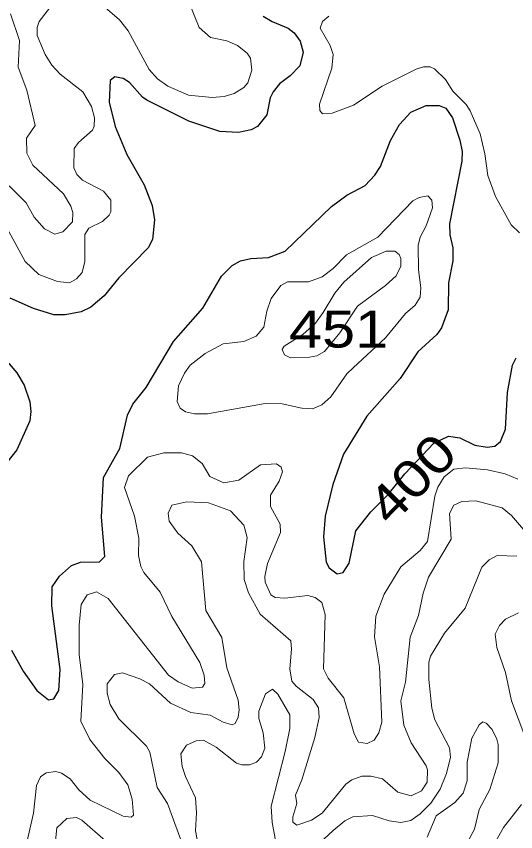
# Model space of a CAD drawing. Extents: x 577 to 602.9, y 7483.8 to 7511.6.
# Drawn here: x 600.706 to 601.785, y 7507.577 to 7509.338 of the extents above; entities that cross this region are included whole.
import ezdxf
from ezdxf.enums import TextEntityAlignment as Align

# ---------------------------------------------------------------- set-up
doc = ezdxf.new("R2010")
doc.units = 0
doc.header["$LTSCALE"] = 0.032
doc.layers.add('1', color=7, linetype='Continuous', lineweight=25)
doc.layers.add('2', color=7, linetype='Continuous', lineweight=13)
doc.layers.add('61', color=7, linetype='Continuous')

msp = doc.modelspace()

# ---------------------------------------------------------------- linework, layer by layer
at = {"layer": '1'}
for points in [[(601.2396, 7509.3383), (601.2587, 7509.3264), (601.2937, 7509.3121), (601.3064, 7509.3025), (601.3191, 7509.2842), (601.3255, 7509.2604), (601.3183, 7509.231), (601.2977, 7509.2095), (601.2746, 7509.192), (601.2611, 7509.1745), (601.2547, 7509.1618), (601.2476, 7509.1252), (601.2269, 7509.0998), (601.2134, 7509.0926), (601.1863, 7509.087), (601.1458, 7509.0894), (601.079, 7509.1117), (600.9883, 7509.157), (600.9788, 7509.1634), (600.951, 7509.1952), (600.9374, 7509.2039), (600.9191, 7509.2071), (600.9088, 7509.1992), (600.9072, 7509.1522), (600.9199, 7509.0998), (600.9454, 7509.0393), (600.9828, 7508.9741), (600.9995, 7508.9296), (601.005, 7508.8986), (601.0003, 7508.8556), (600.9915, 7508.8382), (600.9279, 7508.7729), (600.8961, 7508.734), (600.8675, 7508.7101), (600.8468, 7508.6998), (600.8118, 7508.6934), (600.7872, 7508.6934), (600.7434, 7508.7069), (600.6933, 7508.7292)], [(600.6957, 7507.969), (600.7212, 7507.9237), (600.7506, 7507.8816), (600.776, 7507.8617), (600.7872, 7507.8641), (600.7983, 7507.8816), (600.8015, 7507.9269), (600.7832, 7508.0644), (600.784, 7508.1058), (600.7999, 7508.1289), (600.8253, 7508.1519), (600.8452, 7508.1591), (600.8858, 7508.1599), (600.8977, 7508.171), (600.8905, 7508.2561), (600.8945, 7508.342), (600.9303, 7508.4048), (600.9462, 7508.4763), (600.9581, 7508.5002), (600.9867, 7508.536), (601.0456, 7508.6354), (601.1092, 7508.7077), (601.1498, 7508.7769), (601.1728, 7508.8), (601.1903, 7508.8095), (601.2126, 7508.8151), (601.2507, 7508.8167), (601.2873, 7508.831), (601.3867, 7508.9272), (601.4201, 7508.9519), (601.4599, 7508.9725), (601.4805, 7508.9948), (601.4925, 7509.0139), (601.5147, 7509.0696), (601.5338, 7509.1045), (601.5585, 7509.1308), (601.5911, 7509.1451), (601.6197, 7509.1451), (601.634, 7509.1395), (601.6483, 7509.1189), (601.6642, 7509.0703), (601.669, 7509.0457), (601.6682, 7509.025), (601.642, 7508.8898), (601.6428, 7508.866), (601.6491, 7508.8382), (601.6491, 7508.8095), (601.6396, 7508.7626), (601.6388, 7508.7038), (601.6245, 7508.6648), (601.6141, 7508.6505), (601.5736, 7508.6131), (601.5354, 7508.5559), (601.463, 7508.474), (601.413, 7508.3921), (601.3899, 7508.3269), (601.3732, 7508.2585), (601.37, 7508.2139), (601.3756, 7508.1591), (601.3819, 7508.1464), (601.3994, 7508.1336), (601.4122, 7508.1368), (601.4249, 7508.1567), (601.4392, 7508.2267), (601.4718, 7508.268), (601.5097, 7508.3053), (601.5453, 7508.3495), (601.6079, 7508.4163), (601.6396, 7508.431), (601.6642, 7508.4278), (601.6968, 7508.4119), (601.7231, 7508.4072), (601.7398, 7508.4096), (601.7517, 7508.4199), (601.7628, 7508.4461), (601.7668, 7508.5256), (601.7779, 7508.5845), (601.7859, 7508.6004)], [(600.6536, 7508.6306), (600.7076, 7508.5678)], [(600.7076, 7508.5678), (600.7235, 7508.5416), (600.7355, 7508.505), (600.7378, 7508.4843), (600.7355, 7508.4644), (600.7076, 7508.4016), (600.6607, 7508.3436)]]:
    msp.add_lwpolyline(points, dxfattribs=at)
at = {"layer": '2'}
for points in [[(601.0782, 7509.3709), (601.1012, 7509.3137), (601.1259, 7509.2922), (601.1609, 7509.285), (601.1839, 7509.2747), (601.2046, 7509.258), (601.2118, 7509.2477), (601.215, 7509.2214), (601.2062, 7509.1944), (601.1975, 7509.1841), (601.1768, 7509.1713), (601.1553, 7509.165), (601.1291, 7509.1626), (601.0782, 7509.1674), (601.0337, 7509.1872), (601.0114, 7509.2031), (600.9931, 7509.223), (600.9478, 7509.3065), (600.9295, 7509.3304), (600.8309, 7509.4162)], [(600.7856, 7509.3646), (600.7561, 7509.3264), (600.7514, 7509.3137), (600.7514, 7509.2962), (600.7689, 7509.2556), (600.7832, 7509.2326), (600.8015, 7509.2127), (600.85, 7509.1745), (600.8691, 7509.1435), (600.8754, 7509.1189), (600.8746, 7509.1006), (600.8706, 7509.0918), (600.8404, 7509.0656), (600.8317, 7509.0521), (600.8309, 7509.0107), (600.8372, 7508.9964), (600.8492, 7508.9837), (600.8945, 7508.9606), (600.9104, 7508.9407), (600.9104, 7508.9153), (600.9072, 7508.9081), (600.8929, 7508.8946), (600.8627, 7508.8803), (600.8547, 7508.8668), (600.8547, 7508.8087), (600.8484, 7508.7849), (600.8365, 7508.7706), (600.8213, 7508.7626), (600.7951, 7508.765), (600.7553, 7508.7801), (600.7259, 7508.8087), (600.6862, 7508.8811)], [(600.6909, 7508.9717), (600.7275, 7508.9352), (600.745, 7508.9042), (600.7673, 7508.8787), (600.7895, 7508.8676), (600.807, 7508.8723), (600.8277, 7508.8938), (600.8285, 7508.9145), (600.8245, 7508.928), (600.8086, 7508.9542), (600.7418, 7509.0163), (600.7291, 7509.0425), (600.7283, 7509.0751), (600.7474, 7509.1022), (600.7291, 7509.1785), (600.7108, 7509.2278), (600.7132, 7509.2858), (600.6941, 7509.3431)], [(601.3811, 7509.3383), (601.3676, 7509.3264), (601.3629, 7509.3121), (601.3843, 7509.2747), (601.3907, 7509.2556), (601.3875, 7509.2262), (601.3613, 7509.1483), (601.3621, 7509.1348), (601.3676, 7509.1276), (601.3883, 7509.1284), (601.4344, 7509.1459), (601.4964, 7509.1872), (601.5696, 7509.2238), (601.5855, 7509.2286), (601.5998, 7509.2286), (601.6094, 7509.2246), (601.6332, 7509.2015), (601.6491, 7509.1761), (601.6777, 7509.1475), (601.6865, 7509.134), (601.708, 7509.0839), (601.7183, 7509.0409), (601.7247, 7508.994), (601.7414, 7508.9487), (601.7748, 7508.8875), (601.793, 7508.87)], [(600.7204, 7507.5158), (600.7434, 7507.6168), (600.7498, 7507.6764), (600.7585, 7507.6955), (600.7712, 7507.7042), (600.7919, 7507.7066), (600.8038, 7507.7034), (600.8229, 7507.6907), (600.8412, 7507.6669), (600.8659, 7507.6446), (600.9374, 7507.6104), (600.9541, 7507.608), (600.9597, 7507.6128), (600.9565, 7507.647), (600.947, 7507.678), (600.9279, 7507.705), (600.8977, 7507.7352), (600.8651, 7507.7758), (600.846, 7507.8156), (600.85, 7507.8951), (600.842, 7507.9595), (600.842, 7508.0231), (600.8468, 7508.0676), (600.8595, 7508.0883), (600.8794, 7508.0947), (600.9048, 7508.0804), (601.0352, 7507.915), (601.0559, 7507.9006), (601.0861, 7507.8871), (601.1084, 7507.8887), (601.1132, 7507.8967), (601.1124, 7507.915), (601.1028, 7507.942), (601.0424, 7508.0414), (601.017, 7508.0939), (600.982, 7508.1368), (600.9756, 7508.1495), (600.97, 7508.1734), (600.9708, 7508.2108), (600.9613, 7508.2585), (600.9398, 7508.3205), (600.9486, 7508.3451), (600.9899, 7508.3857), (601.0249, 7508.3952), (601.0631, 7508.3952), (601.0869, 7508.3889), (601.1076, 7508.3722), (601.1243, 7508.3443), (601.1545, 7508.33), (601.1871, 7508.3364), (601.234, 7508.369), (601.2682, 7508.3714), (601.2786, 7508.3642), (601.281, 7508.3539), (601.2738, 7508.334), (601.2555, 7508.3038), (601.2555, 7508.2791), (601.2762, 7508.241), (601.277, 7508.2227), (601.2491, 7508.1559), (601.2428, 7508.1281)], [(601.2428, 7508.1281), (601.2436, 7508.1161), (601.2563, 7508.0883), (601.2651, 7508.0827), (601.2865, 7508.0811), (601.3358, 7508.0867), (601.3517, 7508.0827), (601.366, 7508.0716), (601.3732, 7508.0462), (601.37, 7507.9285), (601.3796, 7507.9086), (601.4137, 7507.8657), (601.436, 7507.7885), (601.4456, 7507.7702), (601.4638, 7507.7671), (601.479, 7507.7742), (601.4893, 7507.7901), (601.4957, 7507.8132), (601.4909, 7507.9332), (601.4797, 7507.9977), (601.4829, 7508.0422), (601.5004, 7508.0899), (601.537, 7508.1487), (601.5784, 7508.1845), (601.5943, 7508.2036), (601.6102, 7508.3014), (601.6165, 7508.3213), (601.63, 7508.3436), (601.6515, 7508.3595), (601.6762, 7508.3626), (601.7239, 7508.3587), (601.762, 7508.3499), (601.7891, 7508.338)], [(601.0853, 7508.1941), (601.0551, 7508.2219), (601.0368, 7508.2473), (601.0344, 7508.2648), (601.0424, 7508.2823), (601.075, 7508.2895), (601.1211, 7508.2871), (601.1688, 7508.2696), (601.1975, 7508.2386), (601.2046, 7508.2124), (601.1975, 7508.1607), (601.1983, 7508.1217), (601.2078, 7508.0931), (601.2332, 7508.047), (601.2992, 7507.9889), (601.3008, 7507.9714), (601.2969, 7507.9285), (601.3016, 7507.9022), (601.3104, 7507.8911), (601.3477, 7507.8625), (601.3589, 7507.8442), (601.3605, 7507.8235), (601.3509, 7507.7806), (601.3231, 7507.6891), (601.3096, 7507.6557), (601.312, 7507.6374), (601.3032, 7507.6088), (601.3032, 7507.5977), (601.312, 7507.5913), (601.3438, 7507.6017), (601.3668, 7507.6168), (601.4177, 7507.6796), (601.4312, 7507.6891), (601.4527, 7507.6971), (601.4718, 7507.6971), (601.4972, 7507.6907), (601.5306, 7507.6621), (601.5593, 7507.6541), (601.5815, 7507.6653), (601.5935, 7507.6836), (601.5943, 7507.7106), (601.5911, 7507.7193), (601.5593, 7507.7686), (601.5434, 7507.8068), (601.537, 7507.8593), (601.5465, 7507.8998), (601.5569, 7507.9969), (601.5752, 7508.0438), (601.5847, 7508.0923), (601.5966, 7508.1265), (601.6451, 7508.2084), (601.642, 7508.264), (601.6515, 7508.2823), (601.6682, 7508.2903), (601.6984, 7508.2911), (601.7557, 7508.276), (601.7756, 7508.2601), (601.8018, 7508.2298)], [(601.0615, 7507.5595), (601.0329, 7507.6374), (601.0106, 7507.6724), (600.9947, 7507.7488), (600.9875, 7507.7615), (600.9279, 7507.8203), (600.9088, 7507.8513), (600.9025, 7507.876), (600.9025, 7507.8959), (600.9184, 7507.9165), (600.9358, 7507.9197), (600.9732, 7507.907), (600.9939, 7507.8959), (601.0392, 7507.8545), (601.083, 7507.8346), (601.1251, 7507.8283), (601.1529, 7507.8132), (601.1728, 7507.8076), (601.1792, 7507.8108), (601.1855, 7507.8243), (601.1879, 7507.8402), (601.1855, 7507.8609), (601.1609, 7507.9309), (601.1505, 7507.9961), (601.1156, 7508.0549), (601.106, 7508.1599), (601.0853, 7508.1941)], [(601.7875, 7508.1718), (601.7445, 7508.1734), (601.7278, 7508.1638), (601.7119, 7508.1479), (601.6754, 7508.0597), (601.6308, 7508.0056), (601.6006, 7507.9563), (601.5974, 7507.9428), (601.5974, 7507.9054), (601.6038, 7507.8434), (601.6102, 7507.8187), (601.642, 7507.7583), (601.6443, 7507.7376), (601.6356, 7507.7026), (601.6213, 7507.6685), (601.6014, 7507.6382), (601.5784, 7507.6152), (601.5585, 7507.6009), (601.537, 7507.5969), (601.5116, 7507.6001), (601.4758, 7507.612), (601.4328, 7507.6088), (601.4161, 7507.6001), (601.3907, 7507.5794), (601.3112, 7507.5062)], [(601.8042, 7507.783), (601.7756, 7507.8593), (601.7628, 7507.9205), (601.7437, 7507.9746), (601.7406, 7508.0032), (601.7501, 7508.0223), (601.7628, 7508.0358), (601.7907, 7508.0493)], [(601.2682, 7507.5468), (601.2587, 7507.5969), (601.2571, 7507.6319), (601.2873, 7507.7504), (601.2969, 7507.7997), (601.2969, 7507.8291), (601.2714, 7507.8736), (601.2595, 7507.8847), (601.2444, 7507.8744), (601.2301, 7507.837), (601.2301, 7507.8211), (601.2396, 7507.7901), (601.2428, 7507.7575), (601.2356, 7507.7384), (601.2253, 7507.7273), (601.2102, 7507.7209), (601.1935, 7507.7209), (601.1816, 7507.7249), (601.1378, 7507.7591), (601.1108, 7507.7742), (601.0949, 7507.7734), (601.0742, 7507.7639), (601.0615, 7507.7448), (601.0647, 7507.7178), (601.0718, 7507.6963), (601.0933, 7507.6502), (601.0957, 7507.6176), (601.0933, 7507.5786), (601.1124, 7507.4792)], [(601.5935, 7507.5651), (601.6133, 7507.6112), (601.6531, 7507.6398), (601.6714, 7507.6597), (601.6801, 7507.6867), (601.6801, 7507.7273), (601.6897, 7507.779), (601.7056, 7507.8076), (601.7135, 7507.814), (601.7207, 7507.8116), (601.7342, 7507.7973), (601.7437, 7507.7766), (601.7469, 7507.7655), (601.7469, 7507.7257), (601.7286, 7507.6677), (601.7056, 7507.6247), (601.696, 7507.5826), (601.665, 7507.5245)], [(601.7088, 7507.4975), (601.7581, 7507.5858), (601.797, 7507.6358)], [(600.7872, 7507.5213), (600.7943, 7507.585), (600.8158, 7507.6056), (600.8365, 7507.6072), (600.8476, 7507.6017), (600.8993, 7507.5571)]]:
    msp.add_lwpolyline(points, dxfattribs=at)
for points in [[(601.4336, 7508.5789), (601.5036, 7508.6433), (601.5465, 7508.6958), (601.568, 7508.7141), (601.5784, 7508.7316), (601.5799, 7508.7515), (601.5752, 7508.7904), (601.5744, 7508.8429), (601.5784, 7508.8612), (601.5911, 7508.8851), (601.6054, 7508.924), (601.6038, 7508.9407), (601.595, 7508.9503), (601.576, 7508.9463), (601.5624, 7508.9391), (601.4869, 7508.8612), (601.4193, 7508.823), (601.3907, 7508.7936), (601.3668, 7508.7753), (601.3374, 7508.7642), (601.2921, 7508.7642), (601.2778, 7508.7563), (601.2571, 7508.7284), (601.2476, 7508.7014), (601.2412, 7508.6664), (601.2245, 7508.6473), (601.1975, 7508.6354), (601.1529, 7508.6306), (601.114, 7508.6099), (601.0822, 7508.5845), (601.0694, 7508.567), (601.0567, 7508.54), (601.0535, 7508.5058), (601.0599, 7508.4915), (601.0718, 7508.4835), (601.0909, 7508.4795), (601.1195, 7508.4795), (601.2436, 7508.5018), (601.2802, 7508.501), (601.3231, 7508.4915), (601.3462, 7508.4899), (601.366, 7508.4986), (601.3859, 7508.5161), (601.4201, 7508.5654)], [(601.3689, 7508.6984), (601.3939, 7508.7403), (601.4137, 7508.7634), (601.4734, 7508.8167), (601.5052, 7508.831), (601.5235, 7508.831), (601.533, 7508.8238), (601.537, 7508.8151), (601.537, 7508.7984), (601.5267, 7508.7777), (601.5036, 7508.7563), (601.4432, 7508.7117), (601.405, 7508.6545), (601.3716, 7508.614), (601.3551, 7508.6049), (601.3392, 7508.6015), (601.2988, 7508.6004), (601.2857, 7508.6066), (601.2806, 7508.618), (601.2846, 7508.6254), (601.3249, 7508.6504), (601.3522, 7508.6749)]]:
    msp.add_lwpolyline(points, close=True, dxfattribs=at)

# ---------------------------------------------------------------- texts
at = {"layer": '61', "width": 1.2}
msp.add_text('451', height=0.08, dxfattribs=at).set_placement((601.4023, 7508.6225), align=Align.CENTER)
msp.add_text('400', height=0.08, rotation=46.011, dxfattribs=at).set_placement((601.5894, 7508.3114), align=Align.CENTER)

doc.saveas('drawing.dxf')
